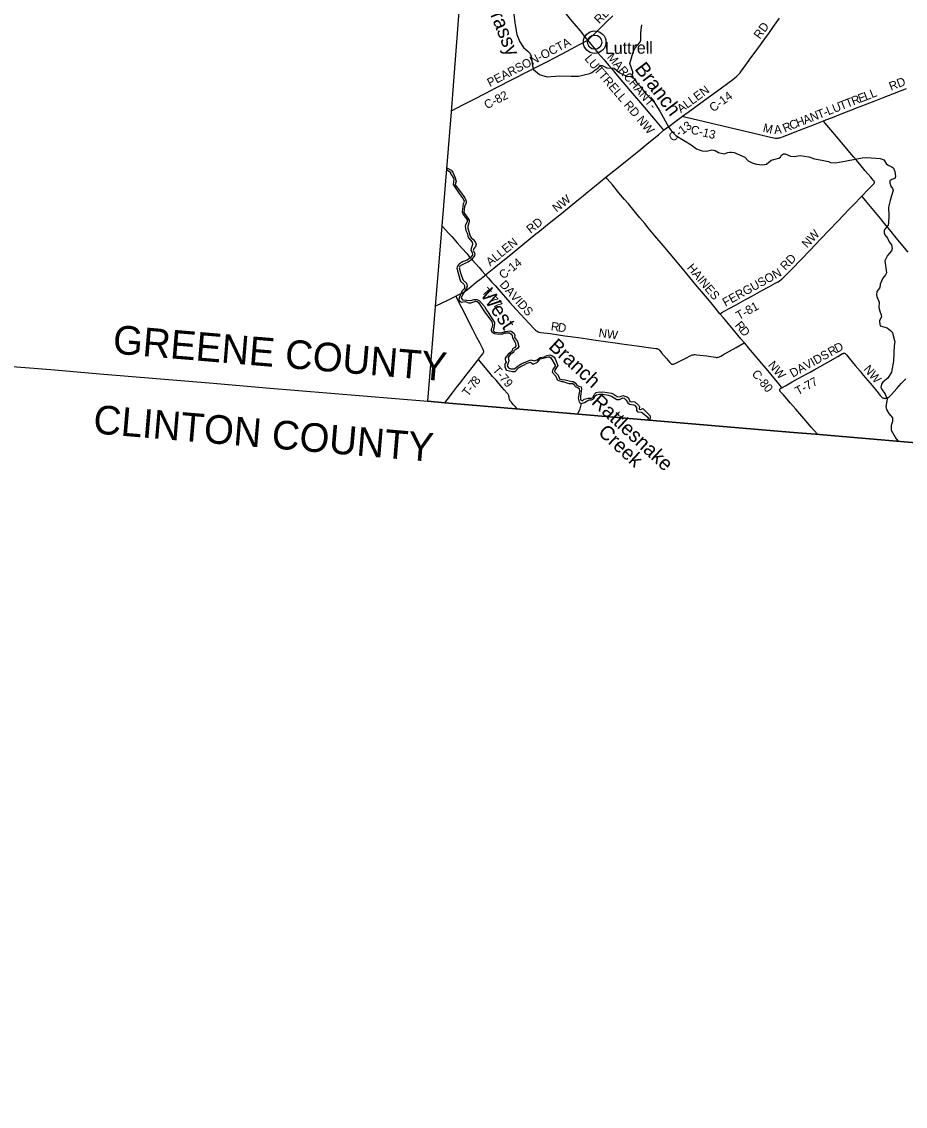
# Model space of a CAD drawing. Extents: x -51392 to 1635000, y 156707 to 696232.
# Drawn here: x 59580 to 90391, y 467382 to 505205 of the extents above; entities that cross this region are included whole.
import ezdxf

# ---------------------------------------------------------------- set-up
doc = ezdxf.new("R2010")
doc.units = 0
for name, color, linetype in [('GM_X_Adjacent_County', 7, 'Continuous'), ('GM_X_Adjacent_County_Text', 7, 'Continuous'), ('GM_X_County', 7, 'Continuous'), ('GM_X_County_Road', 7, 'Continuous'), ('GM_X_County_Road_Text', 7, 'Continuous'), ('GM_X_Minor_River', 7, 'Continuous'), ('GM_X_Minor_River_Text', 7, 'Continuous'), ('GM_X_Township', 7, 'Continuous'), ('GM_X_Township_Road', 7, 'Continuous'), ('GM_X_Township_Road_Text', 7, 'Continuous'), ('GM_X_Unincorporated', 7, 'Continuous'), ('GM_X_Unincorporated_Text', 7, 'Continuous')]:
    doc.layers.add(name, color=color, linetype=linetype)

msp = doc.modelspace()

# ---------------------------------------------------------------- linework, layer by layer
at = {"layer": 'GM_X_Adjacent_County'}
for points in [[(58642, 493232), (60591, 493072), (62303, 492928), (66254, 492596), (68108, 492440), (73745, 491967), (74013, 495268), (74241, 498091), (74563, 502065), (74862, 505867)], [(58642, 493232), (60591, 493072), (62303, 492928), (66254, 492596), (68108, 492440), (73745, 491967), (74329, 491918), (76813, 491706), (86490, 490884), (87254, 490819), (90493, 490546), (92603, 490367), (94718, 490188), (100159, 489728), (99590, 482380), (99055, 475410), (98926, 473605), (98897, 473168), (98892, 473100), (98821, 472065), (98149, 462191)]]:
    msp.add_lwpolyline(points, dxfattribs=at)
at = {"layer": 'GM_X_County'}
msp.add_lwpolyline([(98149, 462191), (98821, 472065), (98892, 473100), (98897, 473168), (98926, 473605), (99055, 475410), (99590, 482380), (100159, 489728), (94718, 490188), (92603, 490367), (90493, 490546), (87254, 490819), (86490, 490884), (76813, 491706), (74329, 491918), (73745, 491967), (74013, 495268), (74241, 498091), (74563, 502065), (74862, 505867)], dxfattribs=at)
at = {"layer": 'GM_X_County_Road'}
for points in [[(75179, 509619), (75214, 509576), (75293, 509480), (75552, 509162), (76091, 508502), (76350, 508184), (76568, 507917), (76712, 507738), (76816, 507613), (76994, 507397), (77024, 507360), (77083, 507287), (77181, 507168), (77294, 507028), (77419, 506876), (77802, 506405), (78134, 505999), (78362, 505719), (78766, 505223), (79048, 504881), (79203, 504690), (79311, 504559)], [(79311, 504559), (79315, 504562), (79341, 504582), (79413, 504650), (79531, 504764), (79707, 504936), (79777, 505004), (79942, 505165), (80188, 505405)], [(82624, 501905), (82816, 502046), (83385, 502464), (83808, 502775), (84377, 503192), (84442, 503242), (84493, 503284), (84541, 503328), (84586, 503374), (84630, 503423), (84670, 503475), (84748, 503580), (84949, 503860), (85248, 504272), (85487, 504605), (85650, 504831), (85774, 505005), (86004, 505324)], [(74568, 502099), (74964, 502302), (75329, 502489), (75766, 502714), (76115, 502895), (76727, 503211), (77209, 503457), (77545, 503628), (77749, 503735), (77938, 503833), (78156, 503947), (78621, 504190), (78883, 504326), (79231, 504510), (79274, 504534), (79311, 504559)], [(79311, 504559), (79381, 504475), (79687, 504111), (79888, 503873), (80058, 503673), (80165, 503549), (80302, 503386), (80547, 503098), (80801, 502798), (81225, 502297), (81671, 501772), (81965, 501421)], [(87538, 501746), (87623, 501779), (87853, 501869), (88128, 501976), (88341, 502060), (88532, 502134), (88693, 502196), (88815, 502244), (89304, 502435), (89594, 502549), (90435, 502878)], [(81965, 501421), (82190, 501587), (82348, 501703), (82624, 501905)], [(82624, 501905), (82688, 501890), (82944, 501829), (83391, 501723), (84030, 501573), (84669, 501423), (85307, 501271), (85690, 501181), (85803, 501158), (85852, 501149), (85885, 501146), (85918, 501144), (85951, 501146), (85984, 501151), (86016, 501158), (86048, 501168), (86110, 501190), (86263, 501250), (86706, 501423), (87195, 501612), (87538, 501746)], [(79952, 499784), (80124, 499924), (80444, 500181), (80750, 500428), (81095, 500707), (81453, 500996), (81785, 501264), (81965, 501421)], [(75751, 496378), (76044, 496615), (76299, 496821), (76631, 497089), (76848, 497265), (77053, 497430), (77244, 497585), (77512, 497802), (77639, 497905), (77919, 498133), (78137, 498308), (78341, 498473), (78992, 499000), (79171, 499145), (79323, 499269), (79552, 499457), (79952, 499784)], [(83928, 495020), (83804, 495168), (83617, 495396), (83291, 495787), (83133, 495976), (82881, 496279), (82724, 496468), (82314, 496959), (82188, 497111), (81945, 497399), (81661, 497740), (81430, 498017), (81303, 498167), (81135, 498369), (80735, 498848), (80597, 499010), (80407, 499237), (80176, 499514), (79997, 499728), (79957, 499778), (79952, 499784)], [(74723, 495637), (74804, 495677), (74922, 495733), (74952, 495748), (74981, 495764), (75002, 495777), (75022, 495790), (75047, 495808), (75075, 495829), (75178, 495910), (75433, 496117), (75599, 496252), (75725, 496357), (75751, 496378)], [(74018, 495302), (74243, 495406), (74436, 495496), (74723, 495637)], [(84779, 494007), (84658, 494149), (84341, 494526), (84047, 494879), (83928, 495020)], [(86082, 492440), (86066, 492460), (86058, 492472), (86028, 492514), (85976, 492577), (85534, 493106), (85387, 493283), (85061, 493673), (84923, 493836), (84849, 493924), (84779, 494007)], [(87325, 490816), (87105, 491071), (86922, 491282), (86569, 491692), (86386, 491903), (86127, 492200), (86055, 492285), (86032, 492313), (86022, 492328), (86018, 492336), (86015, 492344), (86012, 492358), (86012, 492369), (86015, 492378), (86019, 492388), (86022, 492394), (86033, 492408), (86051, 492421), (86082, 492440)]]:
    msp.add_lwpolyline(points, dxfattribs=at)
at = {"layer": 'GM_X_Minor_River'}
for p, q in [((74407, 500107), (74402, 500039)), ((81415, 491317), (81475, 491312))]:
    msp.add_line(p, q, dxfattribs=at)
for points in [[(76737, 505468), (76778, 505165), (76786, 505095), (76847, 504762), (76945, 504499), (77082, 504304), (77241, 504171), (77299, 504109), (77344, 504002), (77396, 503665), (77431, 503542), (77641, 503359), (77706, 503345), (77900, 503281), (78335, 503312), (78745, 503307), (78799, 503305), (78995, 503302), (79387, 503402), (79459, 503436), (79606, 503544), (79672, 503568), (79716, 503628), (79759, 503686), (79823, 503680), (79979, 503601), (80236, 503581), (80416, 503430), (80692, 503297), (80813, 503301), (80945, 503208), (81025, 503071), (81161, 502941), (81311, 502738), (81555, 502478), (81635, 502398), (81836, 502080), (82130, 501540), (82208, 501435), (82260, 501363), (82394, 501236), (82920, 500906), (83106, 500767), (83239, 500721), (83309, 500700), (83457, 500696), (83644, 500740), (83762, 500712), (83882, 500647), (84071, 500598), (84207, 500638), (84268, 500650), (84326, 500658), (84422, 500642), (84791, 500477), (84909, 500352)], [(80813, 503301), (80875, 503306), (80885, 503455), (80786, 503752), (80907, 504139), (80970, 504293), (81135, 504478), (81165, 504560), (81164, 504833), (81203, 505090)], [(84909, 500352), (85079, 500269), (85207, 500235), (85410, 500216), (85548, 500240), (85719, 500374), (85982, 500444), (86036, 500480), (86073, 500546), (86143, 500598), (86197, 500600), (86388, 500521), (86514, 500507)], [(86514, 500507), (86725, 500536), (87030, 500494), (87222, 500424), (87418, 500383), (87715, 500325), (87783, 500294), (87960, 500285), (88337, 500358), (88888, 500458), (89037, 500465), (89364, 500447), (89514, 500434), (89644, 500391), (89728, 500256), (89797, 500203), (89918, 500148), (89981, 500093), (90021, 499983), (90052, 499806), (90025, 499732), (89917, 499697), (89852, 499653), (89846, 499587), (89883, 499469), (89947, 499392), (89962, 499332), (89861, 498965), (89804, 498739), (89816, 498446), (89806, 498182), (89789, 498110), (89676, 497974), (89658, 497918), (89657, 497848), (89681, 497769), (89768, 497654), (89828, 497532), (89909, 497421), (89935, 497292), (89912, 497212), (89772, 497047), (89679, 496865), (89730, 496453), (89700, 496383), (89603, 496266), (89519, 496050), (89510, 495994), (89488, 495916), (89399, 495796), (89392, 495682), (89402, 495620), (89476, 495422), (89473, 495240), (89500, 495109), (89552, 494987), (89559, 494914), (89496, 494787), (89488, 494728), (89515, 494598), (89753, 494532), (89879, 494439), (89939, 494366), (89959, 494314), (90023, 494037), (90004, 493910), (89978, 493367), (89910, 492989), (89784, 492779), (89608, 492640), (89560, 492566), (89543, 492450), (89563, 492398), (89690, 492216), (89759, 492041), (89707, 491791), (89732, 491683), (89822, 491540), (89889, 491461), (89939, 491396), (89946, 491268), (89895, 491124), (89896, 490956), (90067, 490656), (90143, 490577)], [(74402, 500039), (74530, 499954), (74538, 499910), (74632, 499745), (74644, 499699), (74628, 499528), (74829, 499209), (74971, 499030), (75005, 498942), (74995, 498899), (74973, 498855), (74940, 498580), (74976, 498486), (75122, 498287), (75105, 498199), (75055, 498125), (75043, 498076), (75066, 497924), (75120, 497813), (75134, 497743), (75142, 497715), (75160, 497663), (75290, 497516), (75300, 497436), (75249, 497291), (75247, 497243), (75287, 497155), (75297, 497066), (75224, 496982), (75110, 496894), (74947, 496830), (74849, 496766), (74808, 496732), (74764, 496660), (74754, 496608), (74861, 496226), (74879, 496152), (75003, 496047), (75023, 496001), (75015, 495901), (74942, 495824), (74853, 495634), (74827, 495526), (74839, 495481), (74911, 495421), (75039, 495447), (75158, 495404), (75238, 495402), (75278, 495416), (75421, 495464), (75467, 495452), (75511, 495414), (75718, 495086), (75968, 494750), (75994, 494640), (75982, 494554), (75951, 494487), (75949, 494443), (75973, 494391), (76067, 494333), (76222, 494310), (76354, 494322), (76439, 494350), (76469, 494354), (76585, 494350), (76651, 494309), (76683, 494265), (76691, 494181), (76785, 494018), (76814, 493925), (76814, 493899), (76772, 493845), (76698, 493795), (76671, 493705), (76617, 493653), (76549, 493617), (76442, 493469), (76440, 493418), (76450, 493390), (76474, 493332), (76423, 493262), (76425, 493156), (76487, 493057), (76692, 493002), (76792, 493006), (76903, 493130), (77206, 493294), (77322, 493328), (77420, 493268), (77565, 493330), (77658, 493450), (77812, 493488), (77846, 493500), (77947, 493520), (77989, 493515), (78033, 493483), (78179, 493232), (78185, 493192), (78152, 493150), (78098, 493078), (78076, 492979)], [(74407, 500107), (74561, 500026), (74617, 499960), (74694, 499765), (74726, 499631), (74702, 499578), (74700, 499516), (74886, 499271), (75029, 499068), (75083, 498941), (75077, 498889), (75017, 498757), (74998, 498554), (75186, 498287), (75188, 498223), (75133, 498076), (75131, 498004), (75222, 497725), (75260, 497660), (75320, 497622), (75406, 497502), (75428, 497435), (75404, 497367), (75350, 497299), (75325, 497231), (75381, 497126), (75369, 497046), (75306, 496972), (75284, 496912), (75138, 496814), (75005, 496764), (74864, 496686), (74840, 496620), (74864, 496489), (74880, 496439), (74977, 496190), (75085, 496083), (75115, 495977), (75093, 495908), (74962, 495706), (74907, 495574), (74947, 495511), (75234, 495477), (75363, 495514), (75445, 495512), (75549, 495468), (75717, 495269), (75791, 495140), (75843, 495068), (76064, 494720), (76060, 494561), (76022, 494435), (76082, 494379), (76300, 494358), (76441, 494402), (76619, 494422), (76683, 494391), (76753, 494327), (76777, 494259), (76769, 494187), (76871, 494052), (76919, 493873), (76868, 493807), (76808, 493771), (76744, 493729), (76726, 493673), (76617, 493601), (76538, 493493), (76568, 493374), (76508, 493200), (76555, 493139), (76634, 493097), (76696, 493095), (76762, 493101), (76887, 493209), (77023, 493285), (77335, 493417), (77455, 493376), (77557, 493408), (77612, 493460), (77662, 493492), (77806, 493518), (77887, 493566), (77997, 493590), (78063, 493567), (78143, 493509), (78183, 493451), (78271, 493212), (78178, 493071), (78154, 493005), (78282, 492883), (78332, 492752), (78410, 492730), (78532, 492721), (78765, 492653), (78821, 492663), (78891, 492602), (78939, 492530), (79005, 492498), (79083, 492469), (79103, 492401)], [(78076, 492979), (78206, 492839), (78251, 492720), (78312, 492688), (78416, 492661), (78446, 492657), (78656, 492589), (78797, 492588), (78845, 492554), (78885, 492488), (78971, 492445), (79015, 492415), (79035, 492323), (78984, 492078), (79004, 491978), (79040, 491909), (79086, 491895), (79204, 491931), (79317, 491999), (79367, 492017), (79443, 492013), (79523, 492057), (79578, 492159), (79622, 492191), (79730, 492221), (79847, 492219), (80035, 492186), (80150, 492146), (80328, 492027), (80426, 492029), (80545, 492087), (80593, 492075), (80659, 492004), (80715, 491914), (80775, 491866), (80913, 491849), (80953, 491829), (81019, 491757), (81019, 491642), (81053, 491600), (81183, 491584), (81229, 491567), (81427, 491402), (81415, 491317)], [(79103, 492401), (79060, 492150), (79062, 492016), (79132, 491981), (79198, 492040), (79331, 492081), (79439, 492081), (79497, 492097), (79554, 492215), (79606, 492269), (79717, 492299), (79785, 492283), (79849, 492299), (80144, 492250), (80208, 492228), (80338, 492133), (80430, 492127), (80545, 492173), (80679, 492129), (80741, 492084), (80789, 491966), (80857, 491944), (80909, 491958), (80961, 491945), (81095, 491825), (81121, 491770), (81107, 491696), (81169, 491676), (81236, 491714), (81492, 491455), (81493, 491394), (81475, 491312)], [(79086, 491895), (79033, 491661), (78960, 491525)]]:
    msp.add_lwpolyline(points, dxfattribs=at)
at = {"layer": 'GM_X_Township'}
msp.add_lwpolyline([(90493, 490546), (87254, 490819), (86490, 490884), (76813, 491706), (74329, 491918), (73745, 491967), (74013, 495268), (74241, 498091), (74563, 502065), (74862, 505867)], dxfattribs=at)
at = {"layer": 'GM_X_Township_Road'}
for points in [[(88873, 499118), (88884, 499130), (88894, 499140), (88905, 499152), (89062, 499319), (89199, 499461), (89280, 499542), (89291, 499555), (89301, 499568), (89309, 499582), (89312, 499590), (89313, 499598), (89314, 499605), (89314, 499614), (89313, 499619), (89312, 499625), (89309, 499631), (89303, 499644), (89295, 499658), (89274, 499683), (89188, 499783), (88996, 500008), (88848, 500183), (88690, 500371), (88596, 500484), (88460, 500649), (88237, 500912), (88162, 500998), (88097, 501072), (87928, 501273), (87727, 501511), (87590, 501674), (87560, 501713), (87541, 501742), (87538, 501746)], [(83928, 495020), (83933, 495023), (83995, 495062), (84096, 495117), (84268, 495212), (84470, 495323), (84657, 495426), (84815, 495513), (85060, 495647), (85390, 495830), (85635, 495964), (85880, 496098), (85952, 496138), (86007, 496173), (86061, 496211), (86099, 496242), (86148, 496285), (86207, 496343), (86413, 496555), (86778, 496933), (87051, 497217), (87459, 497645), (87707, 497907), (88049, 498262), (88424, 498652), (88606, 498842), (88851, 499095), (88863, 499108), (88873, 499118)], [(90496, 497167), (90077, 497671), (89847, 497949), (89710, 498112), (89605, 498238), (89532, 498326), (89405, 498476), (88997, 498969), (88893, 499096), (88884, 499106), (88873, 499118)], [(74244, 498080), (74293, 498025), (74465, 497832), (74574, 497709), (74769, 497488), (74944, 497292), (75096, 497119), (75182, 497020), (75291, 496898), (75530, 496628), (75629, 496518), (75748, 496382), (75751, 496378)], [(75751, 496378), (75857, 496259), (75966, 496136), (76085, 496001), (76215, 495853), (76606, 495410), (76824, 495164), (76969, 495008), (77274, 494686), (77466, 494484), (77501, 494450), (77526, 494428), (77552, 494409), (77567, 494401), (77582, 494394), (77597, 494388), (77612, 494383), (77628, 494379), (77677, 494371), (78002, 494328), (78295, 494288), (78522, 494254), (78799, 494215), (78994, 494189), (79303, 494147), (79595, 494105), (80278, 494010), (80505, 493977), (81025, 493903), (81431, 493846), (81692, 493812), (81724, 493806), (81740, 493801), (81755, 493795), (81770, 493788), (81784, 493780), (81797, 493770), (81809, 493759), (81832, 493735), (81895, 493659), (82061, 493456), (82177, 493318), (82199, 493293), (82224, 493272), (82238, 493264), (82252, 493259), (82267, 493257), (82282, 493257), (82298, 493260), (82313, 493264), (82329, 493269), (82361, 493283), (82458, 493333), (82762, 493487), (82894, 493554), (82939, 493574), (82970, 493585), (83002, 493592), (83035, 493595), (83068, 493595), (83117, 493591), (83231, 493579), (83475, 493548), (83605, 493529), (83767, 493502), (83800, 493499), (83816, 493499), (83832, 493499), (83849, 493501), (83865, 493504), (83881, 493508), (83911, 493520), (83955, 493542), (84055, 493598), (84255, 493711), (84498, 493848), (84627, 493922), (84774, 494004), (84779, 494007)], [(75500, 493426), (75614, 493568), (75654, 493620), (75672, 493647), (75680, 493662), (75686, 493677), (75689, 493693), (75689, 493709), (75687, 493726), (75683, 493741), (75670, 493772), (75551, 494006), (75454, 494196), (75313, 494474), (75164, 494766), (75008, 495074), (74851, 495380), (74754, 495571), (74725, 495632), (74723, 495637)], [(86082, 492440), (86123, 492459), (86167, 492482), (86218, 492510), (86445, 492641), (86658, 492764), (86831, 492860), (86916, 492907), (87078, 492989), (87208, 493059), (87423, 493180), (87693, 493336), (88035, 493531), (88205, 493631), (88220, 493639), (88235, 493645), (88251, 493650), (88267, 493650), (88282, 493646), (88296, 493637), (88308, 493626), (88341, 493589), (88435, 493475), (88643, 493221), (88812, 493019), (88927, 492880), (89085, 492691), (89233, 492515), (89348, 492376), (89442, 492262), (89514, 492173), (89546, 492135), (89558, 492123), (89570, 492112), (89583, 492102), (89596, 492093), (89611, 492085), (89626, 492079), (89641, 492074), (89657, 492071), (89674, 492069), (89690, 492069), (89706, 492071), (89723, 492074), (89754, 492083), (89770, 492088), (89785, 492095), (89799, 492103), (89813, 492112), (89825, 492122), (89849, 492145), (89905, 492205), (90092, 492413), (90257, 492595), (90341, 492686), (90369, 492717), (90406, 492755)], [(74334, 491918), (74418, 492024), (74599, 492257), (74781, 492490), (74850, 492582), (75111, 492920), (75331, 493206), (75481, 493401), (75500, 493426)], [(76855, 491704), (76795, 491774), (76719, 491860), (76655, 491934), (76624, 491973), (76606, 492000), (76598, 492015), (76592, 492030), (76587, 492045), (76583, 492061), (76577, 492110), (76572, 492142), (76561, 492173), (76554, 492188), (76546, 492202), (76526, 492228), (76505, 492254), (76407, 492364), (76322, 492464), (76119, 492700), (76002, 492837), (75864, 493000), (75503, 493423), (75500, 493426)]]:
    msp.add_lwpolyline(points, dxfattribs=at)
at = {"layer": 'GM_X_Unincorporated'}
for radius in [393, 249]:
    msp.add_circle((79560, 504491), radius, dxfattribs=at)

# ---------------------------------------------------------------- texts
at = {"layer": 'GM_X_Adjacent_County_Text'}
for s, rotation, p in [('GREENE COUNTY', 355.2257, (62734, 493636)), ('CLINTON COUNTY', 355.1893, (62051, 490852))]:
    msp.add_text(s, height=1000, rotation=rotation, dxfattribs=at).set_placement(p)
at = {"layer": 'GM_X_County_Road_Text'}
for s, rotation, p in [('RD', 44.58, (79718, 505111)), ('RD', 54.2103, (85321, 504578)), ('PEARSON-OCTA', 27.3041, (75905, 502923)), ('LUTTRELL RD NW', 310.283, (79189, 503906)), ('MARCHANT-', 310.3578, (79973, 503956)), ('RD', 21.2503, (89892, 502795)), ('C-82', 27.2562, (75799, 502148)), ('ALLEN', 36.4423, (82568, 502007)), ('C-14', 36.314, (83694, 502041)), ('E', 21.4001, (88808, 502371)), ('L', 21.3964, (89016, 502453)), ('L', 21.3989, (89225, 502535)), ('U', 21.399, (87915, 502022)), ('T', 21.3989, (88160, 502118)), ('T', 21.3961, (88369, 502200)), ('R', 21.3998, (88578, 502282)), ('A', 21.399, (86890, 501620)), ('N', 21.399, (87136, 501716)), ('T', 21.3989, (87382, 501813)), ('-', 21.3933, (87591, 501895)), ('L', 21.4028, (87706, 501940)), ('C-13', 36.0356, (82276, 501005)), ('C-13', 346.7508, (82889, 501308)), ('M', 346.5961, (85405, 501371)), ('A', 4.78, (85825, 501288)), ('R', 23.703, (86192, 501336)), ('C', 21.3933, (86415, 501434)), ('H', 21.4015, (86645, 501524)), ('NW', 38.8172, (78235, 498543)), ('RD', 38.773, (77327, 497805)), ('ALLEN', 39.0354, (75917, 496662)), ('C-14', 38.7719, (76372, 496210)), ('HAINES', 310.0106, (82758, 496615)), ('R', 309.8274, (84430, 494607)), ('D', 310.0925, (84589, 494417)), ('NW', 310.3467, (85589, 493221)), ('C-80', 309.7208, (85018, 492915))]:
    msp.add_text(s, height=300, rotation=rotation, dxfattribs=at).set_placement(p)
at = {"layer": 'GM_X_Minor_River_Text'}
for s, height, rotation, p in [('Grassy', 500, 291.6847, (75724, 505928)), ('Branch', 500, 307.1647, (80933, 503557)), ('West', 500.1, 303.6761, (75562, 495690)), ('Branch', 500.1, 317.1566, (77924, 493837)), ('Rattlesnake', 500.03, 317.1608, (79417, 491899)), ('Creek', 500, 317.1613, (79647, 490844))]:
    msp.add_text(s, height=height, rotation=rotation, dxfattribs=at).set_placement(p)
at = {"layer": 'GM_X_Township_Road_Text'}
for s, rotation, p in [('NW', 46.4049, (86964, 497294)), ('RD', 45.8581, (86209, 496516)), ('FERGUSON', 28.9529, (84118, 495263)), ('T-77', 311.5569, (75597, 495774)), ('DAVIDS', 312.0184, (76223, 496023)), ('T-81', 28.8424, (84587, 494796)), ('R', 351.8683, (78018, 494444)), ('D', 351.9612, (78262, 494409)), ('NW', 351.886, (79683, 494217)), ('D', 26.4047, (88007, 493653)), ('DAVIDS', 29.0641, (86464, 492789)), ('R', 30.0477, (87798, 493532)), ('T-79', 310.6653, (75976, 493047)), ('NW', 310.0285, (88920, 493078)), ('8', 52.4153, (75467, 492529)), ('T', 52.3124, (75144, 492110)), ('7', 52.4038, (75355, 492384)), ('-', 52.3828, (75281, 492287)), ('T-77', 28.8845, (86649, 492168))]:
    msp.add_text(s, height=300, rotation=rotation, dxfattribs=at).set_placement(p)
at = {"layer": 'GM_X_Unincorporated_Text'}
msp.add_text('Luttrell', height=417, rotation=0.5386, dxfattribs=at).set_placement((79916, 504078))

doc.saveas('drawing.dxf')
